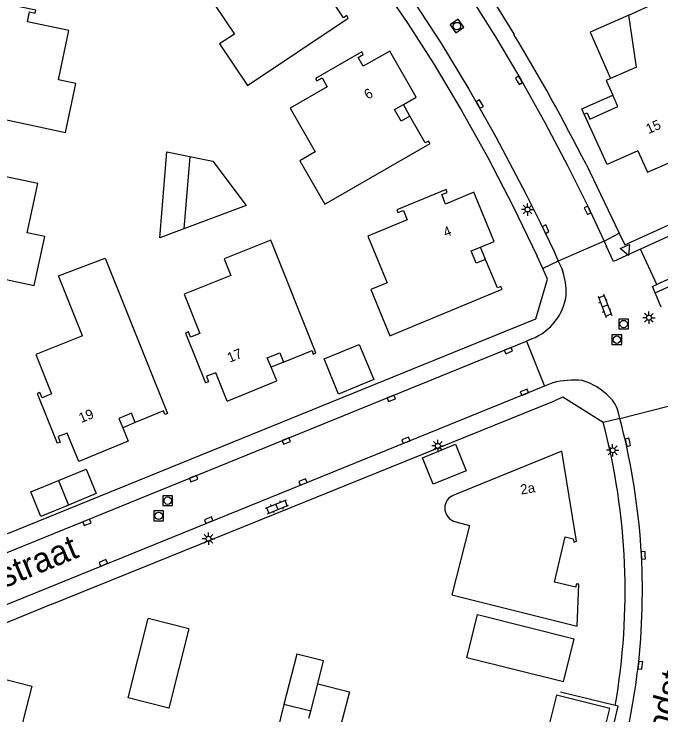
# Model space of a CAD drawing. Extents: x 128000 to 131008, y 398996 to 402500.
# Drawn here: x 128102.6 to 128168.1, y 399767.2 to 399838.2 of the extents above; entities that cross this region are included whole.
import ezdxf

# ---------------------------------------------------------------- set-up
doc = ezdxf.new("R2010")
doc.units = 0
for name, color, linetype in [('gg-afsc-hekwerk', 7, 'Continuous'), ('gg-afsc-muur', 7, 'Continuous'), ('gg-anno-huisnummerreeks BGT', 7, 'Continuous'), ('gg-anno-openbare ruimte label', 7, 'Continuous'), ('gg-bbg-bijgebouw', 7, 'Continuous'), ('gg-bbg-gedigitaliseerde bebouwing', 7, 'Continuous'), ('gg-bbg-gedigitaliseerde bijgebouw', 7, 'Continuous'), ('gg-bbg-hoofdgebouw', 7, 'Continuous'), ('gg-bbg-luifel en loopbrug', 7, 'Continuous'), ('gg-bbg-tussenscheiding', 7, 'Continuous'), ('gg-knt-verharding', 7, 'Continuous'), ('gt-grn-groengrens', 7, 'Continuous'), ('gt-grn-vlakafsluiter', 7, 'Continuous'), ('gt-grn-weggrens', 7, 'Continuous'), ('gt-symb-klinker verharding', 7, 'Continuous'), ('gt-symb-kolk', 7, 'Continuous'), ('gt-symb-lichtmast', 7, 'Continuous'), ('gt-symb-rioolschacht', 7, 'Continuous'), ('gt-symb-waterafsluiter', 7, 'Continuous')]:
    doc.layers.add(name, color=color, linetype=linetype)

# ---------------------------------------------------------------- blocks, each defined once
blk = doc.blocks.new('gt0-RS')
at = {"layer": 'gt-symb-rioolschacht'}
blk.add_lwpolyline([(-0.5, -0.5), (0.5, -0.5), (0.5, 0.5), (-0.5, 0.5)], close=True, dxfattribs=at)
blk.add_circle((0, 0), 0.375, dxfattribs=at)
blk = doc.blocks.new('gt0-KL1')
at = {"layer": 'gt-symb-klinker verharding'}
for p, q in [((-1.15, 0.3), (1.15, 0.3)), ((-1, -0.3), (-1, 0.3)), ((-0.5, 0.3), (-0.5, 0.45)), ((0, -0.3), (0, 0.3)), ((0.5, 0.3), (0.5, 0.45)), ((1, -0.3), (1, 0.3)), ((-1.15, -0.3), (1.15, -0.3)), ((-0.5, -0.45), (-0.5, -0.3)), ((0.5, -0.45), (0.5, -0.3))]:
    blk.add_line(p, q, dxfattribs=at)
blk = doc.blocks.new('gt0-WAFSL')
at = {"layer": 'gt-symb-waterafsluiter'}
for p, q in [((-0.5, -0.333), (0, 0.667)), ((0, 0.667), (0.5, -0.333)), ((0.5, -0.333), (-0.5, -0.333))]:
    blk.add_line(p, q, dxfattribs=at)
blk = doc.blocks.new('gt0-LMAST')
at = {"layer": 'gt-symb-lichtmast'}
for p, q in [((-0.182, 0.173), (-0.447, 0.438)), ((-0.005, 0.246), (-0.005, 0.621)), ((0.172, 0.173), (0.437, 0.438)), ((-0.255, -0.004), (-0.63, -0.004)), ((-0.182, -0.181), (-0.447, -0.446)), ((-0.005, -0.254), (-0.005, -0.629)), ((0.437, -0.446), (0.172, -0.181)), ((0.245, -0.004), (0.62, -0.004))]:
    blk.add_line(p, q, dxfattribs=at)
blk.add_circle((-0.005, -0.004), 0.25, dxfattribs=at)
blk = doc.blocks.new('gt0-KOLK')
at = {"layer": 'gt-symb-kolk'}
blk.add_lwpolyline([(0, 0), (0.375, 0), (0.375, 0.4), (-0.375, 0.4), (-0.375, 0), (0, 0)], dxfattribs=at)

msp = doc.modelspace()

# ---------------------------------------------------------------- linework, layer by layer
at = {"layer": 'gg-afsc-hekwerk'}
msp.add_arc((127977.019, 399729.753), 205.844, 26.92009, 31.11074, dxfattribs=at)
at = {"layer": 'gg-afsc-muur'}
for p, q in [((128106.45, 399778.389), (128082.453, 399768.622)), ((128163.509, 399768.104), (128157.981, 399769.48))]:
    msp.add_line(p, q, dxfattribs=at)
msp.add_lwpolyline([(128160.324, 399754.013), (128162.869, 399764.024), (128163.796, 399768.033), (128163.509, 399768.104)], dxfattribs=at)
at = {"layer": 'gg-bbg-bijgebouw'}
for p, q in [((128120.319, 399775.882), (128116.188, 399776.931)), ((128158.273, 399770.529), (128159.366, 399774.864)), ((128132.663, 399767.54), (128133.369, 399770.313))]:
    msp.add_line(p, q, dxfattribs=at)
msp.add_lwpolyline([(128133.369, 399770.313), (128136.594, 399769.495), (128135.666, 399766.028)], dxfattribs=at)
at = {"layer": 'gg-bbg-gedigitaliseerde bebouwing'}
for p, q in [((128164.877, 399838.077), (128167.7, 399839.356)), ((128165.665, 399832.795), (128164.877, 399838.077)), ((128147.141, 399786.798), (128148.764, 399786.36)), ((128129.947, 399768.219), (128128.4, 399762.042)), ((128132.663, 399767.54), (128129.947, 399768.219))]:
    msp.add_line(p, q, dxfattribs=at)
for points in [[(128109.538, 399805.576), (128107.106, 399811.655), (128111.853, 399813.431), (128118.149, 399797.714)], [(128148.764, 399786.36), (128146.957, 399779.313), (128159.663, 399776.165)]]:
    msp.add_lwpolyline(points, dxfattribs=at)
at = {"layer": 'gg-bbg-gedigitaliseerde bijgebouw'}
for p, q in [((128120.419, 399823.729), (128119.823, 399816.424)), ((128104.302, 399789.753), (128107.106, 399790.907)), ((128107.106, 399790.907), (128108.126, 399788.427))]:
    msp.add_line(p, q, dxfattribs=at)
for points in [[(128120.419, 399823.729), (128122.759, 399823.255), (128126.124, 399818.772), (128119.823, 399816.424)], [(128143.984, 399793.225), (128147.325, 399794.578), (128148.415, 399791.888), (128145.074, 399790.535), (128143.984, 399793.225)], [(128108.126, 399788.427), (128105.322, 399787.274), (128104.302, 399789.753)], [(128158.273, 399770.529), (128148.465, 399772.962), (128149.557, 399777.331), (128159.366, 399774.864)], [(128120.319, 399775.882), (128118.276, 399767.853), (128114.161, 399768.903), (128116.188, 399776.931)]]:
    msp.add_lwpolyline(points, dxfattribs=at)
at = {"layer": 'gg-bbg-hoofdgebouw'}
msp.add_line((128165.665, 399832.795), (128163.041, 399831.635), dxfattribs=at)
for points in [[(128133.514, 399841.525), (128134.762, 399842.354), (128131.778, 399846.845), (128129.196, 399845.13), (128128.627, 399845.988), (128129.128, 399846.32), (128128.962, 399846.57), (128124.458, 399843.593), (128124.624, 399843.343), (128125.125, 399843.674), (128125.694, 399842.816), (128122.08, 399840.42), (128124.926, 399836.151), (128123.428, 399835.152), (128126.243, 399830.935), (128136.471, 399837.765)], [(128136.471, 399837.765), (128136.305, 399838.014), (128135.988, 399837.803), (128134.261, 399840.401)], [(128100.715, 399827.681), (128107.818, 399826.178), (128108.868, 399831.138), (128107.107, 399831.511), (128108.164, 399836.5), (128103.957, 399837.391), (128104.17, 399838.399), (128104.737, 399838.279), (128104.799, 399838.572), (128099.475, 399839.699)], [(128142.045, 399828.998), (128143.345, 399829.743), (128140.664, 399834.421), (128137.975, 399832.88), (128137.463, 399833.774), (128137.985, 399834.072), (128137.836, 399834.333), (128133.145, 399831.659), (128133.295, 399831.398), (128133.816, 399831.696), (128134.327, 399830.802), (128130.563, 399828.649), (128133.122, 399824.202), (128131.561, 399823.304), (128134.092, 399818.91), (128144.749, 399825.051)], [(128163.041, 399831.635), (128162.585, 399831.434), (128163.253, 399829.954)], [(128160.37, 399828.032), (128160.662, 399828.164), (128160.946, 399827.535), (128163.769, 399828.809), (128163.253, 399829.954)], [(128142.717, 399827.827), (128141.831, 399827.32), (128141.16, 399828.491), (128142.045, 399828.998)], [(128144.749, 399825.051), (128144.599, 399825.311), (128144.269, 399825.121), (128142.717, 399827.827)], [(128165.796, 399824.327), (128162.679, 399822.919), (128160.37, 399828.032)], [(128165.796, 399824.327), (128166.784, 399822.14), (128171.602, 399824.259), (128171.083, 399825.393)], [(128092.627, 399813.221), (128104.66, 399810.674), (128105.71, 399815.634), (128103.949, 399816.007), (128105.006, 399820.996), (128100.799, 399821.887), (128101.012, 399822.895), (128101.579, 399822.775), (128101.641, 399823.068), (128096.317, 399824.195)], [(128149.864, 399814.558), (128151.249, 399815.131), (128149.187, 399820.113), (128146.323, 399818.928), (128145.93, 399819.88), (128146.485, 399820.109), (128146.371, 399820.386), (128141.377, 399818.334), (128141.492, 399818.056), (128142.047, 399818.285), (128142.44, 399817.332), (128138.432, 399815.678), (128140.402, 399810.941), (128138.739, 399810.249), (128140.688, 399805.568), (128152.042, 399810.298)], [(128133.185, 399803.833), (128128.611, 399815.251), (128123.905, 399813.367), (128124.574, 399811.695), (128119.84, 399809.8), (128121.437, 399805.808), (128120.482, 399805.424), (128120.267, 399805.963), (128119.988, 399805.851), (128122.012, 399800.799)], [(128150.381, 399813.311), (128149.438, 399812.921), (128148.921, 399814.168), (128149.864, 399814.558)], [(128152.042, 399810.298), (128151.926, 399810.575), (128151.575, 399810.429), (128150.381, 399813.311)], [(128109.538, 399805.576), (128104.804, 399803.681), (128106.401, 399799.689), (128105.446, 399799.305), (128105.231, 399799.844), (128104.952, 399799.732), (128106.976, 399794.68)], [(128129.92, 399802.905), (128132.798, 399804.084), (128132.925, 399803.729), (128133.185, 399803.833)], [(128128.653, 399802.384), (128128.266, 399803.329), (128129.532, 399803.848), (128129.92, 399802.905)], [(128124.202, 399798.963), (128129.216, 399801.008), (128128.653, 399802.384)], [(128124.202, 399798.963), (128123.035, 399801.834), (128122.114, 399801.481), (128122.31, 399800.898), (128122.012, 399800.799)], [(128114.884, 399796.786), (128114.496, 399797.729), (128113.23, 399797.21), (128113.617, 399796.265)], [(128118.149, 399797.714), (128117.889, 399797.61), (128117.762, 399797.965), (128114.884, 399796.786)], [(128113.617, 399796.265), (128114.177, 399794.896), (128109.166, 399792.844), (128107.999, 399795.715), (128107.078, 399795.362), (128107.274, 399794.779), (128106.976, 399794.68)], [(128159.663, 399776.165), (128159.832, 399780.417), (128159.55, 399780.403), (128159.528, 399780.111), (128157.354, 399780.617), (128158.433, 399785.213), (128159.258, 399784.998), (128159.312, 399784.672), (128159.598, 399784.76), (128158.11, 399793.882), (128147.164, 399789.421)], [(128097.62, 399763.752), (128099.278, 399770.244), (128100.964, 399770.949), (128104.412, 399770.068), (128100.905, 399756.523), (128098.05, 399757.262)]]:
    msp.add_lwpolyline(points, dxfattribs=at)
msp.add_arc((128147.64, 399788.105), 1.399, 109.89882, 249.0964, dxfattribs=at)
at = {"layer": 'gg-bbg-luifel en loopbrug'}
for p, q in [((128142.717, 399827.827), (128142.045, 399828.998)), ((128119.823, 399816.424), (128117.369, 399815.51)), ((128150.381, 399813.311), (128149.864, 399814.558)), ((128129.92, 399802.905), (128128.653, 399802.384)), ((128114.884, 399796.786), (128113.617, 399796.265))]:
    msp.add_line(p, q, dxfattribs=at)
for points in [[(128164.877, 399838.077), (128160.961, 399836.349), (128163.041, 399831.635)], [(128160.37, 399828.032), (128160.125, 399828.574), (128163.253, 399829.954)], [(128117.369, 399815.51), (128118.078, 399824.202), (128120.419, 399823.729)], [(128134.018, 399803.23), (128137.58, 399804.696), (128139.046, 399801.134), (128135.483, 399799.668), (128134.018, 399803.23)], [(128107.106, 399790.907), (128109.911, 399792.061), (128110.931, 399789.581), (128108.126, 399788.427)], [(128133.369, 399770.313), (128133.958, 399772.626), (128131.245, 399773.317), (128129.947, 399768.219)], [(128156.569, 399765.232), (128161.986, 399763.882), (128162.969, 399767.823), (128157.552, 399769.173), (128156.569, 399765.232)]]:
    msp.add_lwpolyline(points, dxfattribs=at)
at = {"layer": 'gg-bbg-tussenscheiding'}
msp.add_line((128132.487, 399766.838), (128132.663, 399767.54), dxfattribs=at)
at = {"layer": 'gg-knt-verharding'}
for p, q in [((128236.465, 399846.307), (128166.057, 399814.344)), ((128160.558, 399822.948), (128163.914, 399815.957)), ((128183.498, 399817.987), (128167.868, 399810.826)), ((128162.379, 399815.172), (128157.742, 399813.129)), ((128162.379, 399815.172), (128162.631, 399814.633)), ((128157.313, 399814.099), (128157.742, 399813.129)), ((128166.057, 399814.344), (128165.847, 399814.249)), ((128167.722, 399810.759), (128166.057, 399814.344)), ((128156.176, 399812.398), (128155.616, 399813.657)), ((128167.722, 399810.759), (128167.868, 399810.826)), ((128168.166, 399808.479), (128167.566, 399809.918)), ((128155.068, 399805.265), (128154.522, 399805.043)), ((128154.522, 399805.043), (128156.356, 399800.481)), ((128157.185, 399800.817), (128156.356, 399800.481)), ((128106.45, 399778.389), (128157.346, 399799.001)), ((128163.982, 399797.195), (128168.889, 399798.436)), ((128163.982, 399797.195), (128163.831, 399797.758))]:
    msp.add_line(p, q, dxfattribs=at)
for points in [[(128111.07, 399884.876), (128111.589, 399884.449), (128115.945, 399880.687), (128119.785, 399877.232), (128123.532, 399873.676), (128126.871, 399870.28), (128130.12, 399866.797), (128133.501, 399863.032), (128136.787, 399859.183), (128139.929, 399855.261), (128142.975, 399851.263), (128146.058, 399847.08), (128149.03, 399842.818), (128151.696, 399838.679), (128153.257, 399836.111)], [(128109.859, 399883.655), (128113.214, 399880.799), (128116.958, 399877.465), (128120.636, 399874.055), (128124.22, 399870.547), (128126.159, 399868.541), (128128.06, 399866.5), (128131.789, 399862.35), (128134.435, 399859.282), (128137.012, 399856.157), (128139.748, 399852.693), (128142.404, 399849.167), (128145.623, 399844.694), (128148.718, 399840.133), (128151.39, 399835.877), (128153.941, 399831.547), (128156.384, 399827.178), (128158.719, 399822.75), (128160.723, 399818.715), (128162.379, 399815.172)], [(128106.562, 399879.781), (128109.438, 399877.367), (128113.665, 399873.619), (128117.337, 399870.197), (128120.91, 399866.672), (128124.361, 399863.032), (128127.712, 399859.301), (128130.989, 399855.497), (128134.169, 399851.612), (128137.235, 399847.637), (128140.197, 399843.584), (128143.074, 399839.467), (128145.832, 399835.27), (128148.697, 399830.551), (128151.411, 399825.744), (128154.454, 399819.968), (128155.909, 399817.046), (128157.313, 399814.099)], [(128105.83, 399878.183), (128107.286, 399876.968), (128110.828, 399873.869), (128114.754, 399870.28), (128118.577, 399866.583), (128122.248, 399862.763), (128125.807, 399858.839), (128129.605, 399854.46), (128133.279, 399849.977), (128136.486, 399845.787), (128139.571, 399841.506), (128142.428, 399837.327), (128145.162, 399833.067), (128147.953, 399828.388), (128150.603, 399823.627), (128153.181, 399818.678), (128155.616, 399813.657)], [(128163.914, 399815.957), (128164.475, 399814.788), (128236.661, 399847.582)], [(128157.742, 399813.129), (128158.048, 399812.516), (128158.159, 399812.175)], [(128082.881, 399790.585), (128101.992, 399785.548), (128155.461, 399807.303), (128156.655, 399811.32), (128156.176, 399812.398)], [(128167.566, 399809.918), (128167.297, 399810.564), (128167.722, 399810.759)], [(128083.878, 399777.493), (128085.258, 399777.539), (128086.618, 399777.772), (128087.905, 399778.072), (128089.165, 399778.469), (128090.099, 399778.82), (128154.522, 399805.043)], [(128156.356, 399800.481), (128092.141, 399774.409), (128090.708, 399773.875), (128089.262, 399773.433), (128087.799, 399773.053), (128086.593, 399772.839), (128085.377, 399772.7), (128083.983, 399772.635)], [(128162.297, 399796.803), (128158.19, 399799.34), (128157.346, 399799.001)]]:
    msp.add_lwpolyline(points, dxfattribs=at)
for centre, radius, start, end in [((128151.648, 399809.872), 6.906, 358.87197, 19.48079), ((128152.977, 399810.468), 5.624, 322.58994, 352.52535), ((128152.961, 399810.542), 5.682, 291.76955, 322.09361), ((128159.302, 399792.54), 8.543, 84.14969, 104.34853), ((128158.343, 399794.903), 6.403, 44.5131, 73.39323), ((128160.783, 399797.115), 3.115, 11.90547, 46.96309), ((128097.646, 399779.647), 68.618, 354.05808, 14.81682), ((128097.299, 399779.683), 67.215, 350.08024, 14.75625), ((128094.912, 399780.57), 71.435, 345.87665, 353.54904)]:
    msp.add_arc(centre, radius, start, end, dxfattribs=at)
at = {"layer": 'gt-grn-groengrens'}
msp.add_line((128167.566, 399809.918), (128183.808, 399817.359), dxfattribs=at)
at = {"layer": 'gt-grn-vlakafsluiter'}
msp.add_lwpolyline([(128165.847, 399814.249), (128163.342, 399813.112), (128162.631, 399814.633)], dxfattribs=at)
at = {"layer": 'gt-grn-weggrens'}
for p, q in [((128162.379, 399815.172), (128163.914, 399815.957)), ((128157.742, 399813.129), (128156.176, 399812.398)), ((128163.982, 399797.195), (128162.297, 399796.803))]:
    msp.add_line(p, q, dxfattribs=at)

# ---------------------------------------------------------------- block references
at = {"layer": 'gt-symb-klinker verharding'}
for p, rotation in [((128162.468, 399808.611), -68.77323174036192), ((128129.245, 399788.253), 22.077941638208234)]:
    msp.add_blockref('gt0-KL1', p, dxfattribs=dict(at, rotation=rotation))
at = {"layer": 'gt-symb-kolk'}
for p, rotation in [((128153.59, 399831.361), -60.25511870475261), ((128149.617, 399828.951), -60.25511870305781), ((128160.531, 399818.202), -64.33212483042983), ((128156.279, 399816.291), -64.33212483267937), ((128152.617, 399804.263), -157.79435666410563), ((128154.381, 399799.664), 22.514112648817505), ((128140.738, 399799.419), -157.8474134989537), ((128130.104, 399795.094), -157.8474134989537), ((128142.379, 399794.798), 22.07794163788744), ((128164.991, 399794.826), 103.00750479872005), ((128120.729, 399791.28), -157.79435666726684), ((128131.94, 399790.578), 22.024845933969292), ((128109.912, 399786.864), -157.92205836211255), ((128122.397, 399786.71), 22.077941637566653), ((128166.559, 399783.335), 92.97967378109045), ((128111.714, 399782.381), 22.07794163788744), ((128166.258, 399772.165), 83.10945167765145)]:
    msp.add_blockref('gt0-KOLK', p, dxfattribs=dict(at, rotation=rotation))
at = {"layer": 'gt-symb-lichtmast'}
for p in [(128154.635, 399818.375), (128166.934, 399807.409), (128145.553, 399794.419), (128163.257, 399793.976), (128122.307, 399785.014)]:
    msp.add_blockref('gt0-LMAST', p, dxfattribs=at)
at = {"layer": 'gt-symb-rioolschacht', "rotation": -55.4678754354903}
msp.add_blockref('gt0-RS', (128147.477, 399836.958), dxfattribs=at)
at = {"layer": 'gt-symb-rioolschacht'}
for p in [(128164.364, 399806.765), (128163.67, 399805.181), (128118.175, 399788.873), (128117.259, 399787.331)]:
    msp.add_blockref('gt0-RS', p, dxfattribs=at)
at = {"layer": 'gt-symb-waterafsluiter', "rotation": -157.35809990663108}
msp.add_blockref('gt0-WAFSL', (128164.615, 399814.312), dxfattribs=at)

# ---------------------------------------------------------------- texts
at = {"layer": 'gg-anno-huisnummerreeks BGT'}
for s, rotation, p in [('6', 29.8, (128138.434, 399829.486)), ('15', 23.8, (128166.891, 399826.009)), ('4', 22.5, (128146.332, 399815.536)), ('17', 22.2, (128124.446, 399802.841)), ('19', 22.3, (128109.408, 399796.724)), ('2a', 9.3, (128153.986, 399789.485))]:
    msp.add_text(s, height=1, rotation=rotation, dxfattribs=at).set_placement(p)
at = {"layer": 'gg-anno-openbare ruimte label'}
for s, rotation, p in [('Lissestraat', 22.6, (128094.382, 399776.98)), ('Lemsterlandstraat', 74.9, (128165.192, 399750.971))]:
    msp.add_text(s, height=2.5, rotation=rotation, dxfattribs=at).set_placement(p)

doc.saveas('drawing.dxf')
